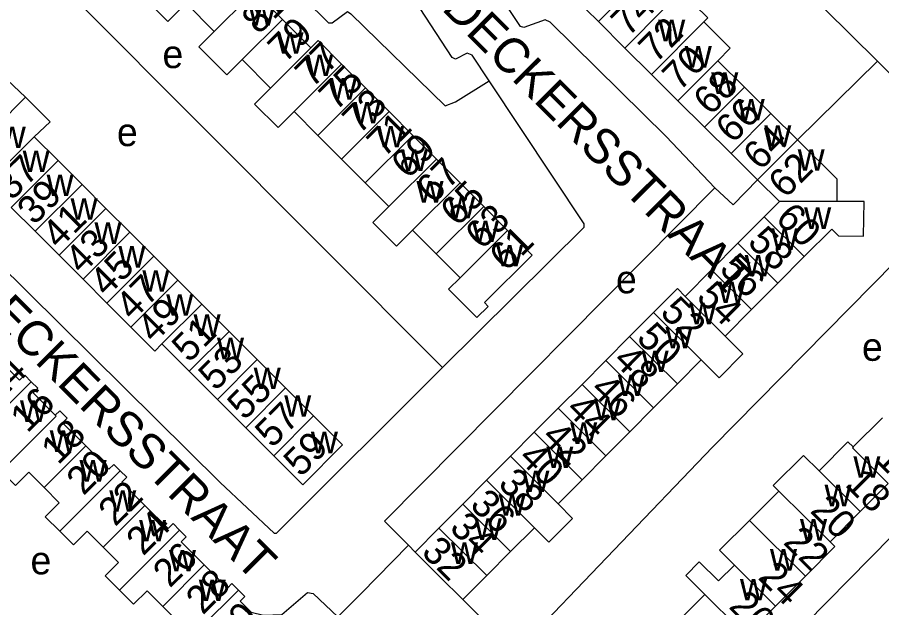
# Model space of a CAD drawing. Extents: x 159261 to 160849, y 382514 to 384534.
# Drawn here: x 160158.3 to 160281.9, y 383086.2 to 383170.7 of the extents above; entities that cross this region are included whole.
import ezdxf

# ---------------------------------------------------------------- set-up
doc = ezdxf.new("R2010")
doc.units = 0
for name, color, linetype in [('BLT_Basislijn', 7, 'Continuous'), ('BLT_Bebouwing', 7, 'Continuous'), ('BLT_Centroide', 7, 'Continuous'), ('BLT_Huisnummer', 7, 'Continuous'), ('BLT_Huisnummer_ tussenligend', 7, 'Continuous'), ('BLT_Onderverdeling_panden', 7, 'Continuous'), ('BLT_Straatnaam', 7, 'Continuous')]:
    doc.layers.add(name, color=color, linetype=linetype)

msp = doc.modelspace()

# ---------------------------------------------------------------- linework, layer by layer
at = {"layer": 'BLT_Basislijn'}
for p, q in [((160269.89, 383153.16), (160281.34, 383164.4)), ((160296.87, 383148.92), (160281.34, 383164.4)), ((160214.25, 383095.17), (160215.21, 383094.2)), ((160229.6, 383079.85), (160222.04, 383087.41))]:
    msp.add_line(p, q, dxfattribs=at)
for points in [[(160161.26, 383210.95), (160202.85, 383169.89), (160203.37, 383169.89), (160205.56, 383171.51), (160206.02, 383171.19), (160219.5, 383158.01), (160220.97, 383158.61), (160225.82, 383161.6)], [(160281.34, 383164.4), (160243.47, 383201.85), (160241.76, 383202.05), (160232.88, 383210.68)], [(160144.57, 383195.77), (160149.69, 383190.25), (160219.12, 383120.6)], [(160225.82, 383161.6), (160223.37, 383165.29), (160222.66, 383165.56), (160220.97, 383164.7), (160220.52, 383164.92), (160215.93, 383171.95), (160208.11, 383184.6), (160208.11, 383184.92), (160210.11, 383186.83), (160206.58, 383192.26), (160203.15, 383190.61), (160198.02, 383187.34), (160197.4, 383187.3), (160191.96, 383192.65)], [(160258.08, 383146.31), (160251.09, 383153.62), (160234.51, 383169.99), (160233.81, 383170.3), (160230.78, 383169.25), (160230.3, 383169.38), (160215.88, 383190.98), (160215.98, 383193.38)], [(160219.12, 383120.6), (160239.4, 383140.66), (160239.4, 383141.14), (160225.82, 383161.6)], [(160108.16, 383134.72), (160125, 383151.86), (160131.63, 383158.3), (160132.42, 383158.46), (160187.34, 383104.13), (160195.05, 383096.88), (160195.4, 383096.91), (160219.12, 383120.6)], [(160229.6, 383079.85), (160257.76, 383109.21), (160296.87, 383148.92)], [(160264.18, 383147.43), (160260.71, 383143.87), (160258.08, 383146.31)], [(160258.08, 383146.31), (160210.84, 383098.62), (160214.25, 383095.17)], [(160247.61, 383061.63), (160249.56, 383062.08), (160317.22, 383130.85), (160317.32, 383131.11), (160315.65, 383132.91)], [(160204.18, 383084.92), (160207.48, 383088.28), (160214.25, 383095.17)], [(160191.78, 383085.6), (160193.56, 383085.16), (160196.17, 383085.26), (160199.83, 383088.41), (160200.62, 383088.27), (160204.18, 383084.92)]]:
    msp.add_lwpolyline(points, dxfattribs=at)
at = {"layer": 'BLT_Bebouwing'}
for p, q in [((160196.27, 383170.37), (160192.25, 383174.39)), ((160186.48, 383168.67), (160182.47, 383172.69)), ((160237.63, 383173.84), (160241.43, 383170.07)), ((160200.31, 383166.33), (160196.27, 383170.37)), ((160241.43, 383170.07), (160245.22, 383166.29)), ((160245.22, 383166.29), (160249.01, 383162.52)), ((160194.56, 383160.57), (160190.5, 383164.64)), ((160262.31, 383160.71), (160258.51, 383164.48)), ((160156.04, 383162.56), (160159.53, 383159.25)), ((160249.01, 383162.52), (160252.8, 383158.75)), ((160211.5, 383157.19), (160208.1, 383160.59)), ((160266.1, 383156.94), (160262.31, 383160.71)), ((160252.8, 383158.75), (160256.6, 383154.97)), ((160201.31, 383153.8), (160197.93, 383157.19)), ((160214.88, 383153.8), (160211.5, 383157.19)), ((160269.89, 383153.16), (160266.1, 383156.94)), ((160256.6, 383154.97), (160260.39, 383151.2)), ((160164.16, 383150.19), (160160.74, 383153.61)), ((160204.71, 383150.4), (160201.31, 383153.8)), ((160218.27, 383150.4), (160214.88, 383153.8)), ((160260.39, 383151.2), (160264.18, 383147.43)), ((160167.59, 383146.77), (160164.16, 383150.19)), ((160208.09, 383147.01), (160204.71, 383150.4)), ((160221.65, 383147.01), (160218.27, 383150.4)), ((160171.01, 383143.35), (160167.59, 383146.77)), ((160211.46, 383143.62), (160208.09, 383147.01)), ((160225.05, 383143.61), (160221.65, 383147.01)), ((160264.18, 383147.43), (160267.3, 383144.32)), ((160267.3, 383144.32), (160265.14, 383142.15)), ((160160.88, 383140.08), (160157.46, 383143.5)), ((160174.43, 383139.93), (160171.01, 383143.35)), ((160228.44, 383140.21), (160225.05, 383143.61)), ((160265.14, 383142.15), (160261.37, 383138.36)), ((160164.3, 383136.65), (160160.88, 383140.08)), ((160177.86, 383136.5), (160174.43, 383139.93)), ((160218.24, 383136.83), (160214.84, 383140.23)), ((160261.37, 383138.36), (160257.59, 383134.57)), ((160221.64, 383133.43), (160218.24, 383136.83)), ((160167.73, 383133.23), (160164.3, 383136.65)), ((160181.28, 383133.08), (160177.86, 383136.5)), ((160267.09, 383132.67), (160270.86, 383136.47)), ((160257.59, 383134.57), (160253.82, 383130.77)), ((160171.15, 383129.8), (160167.73, 383133.23)), ((160184.71, 383129.65), (160181.28, 383133.08)), ((160263.31, 383128.88), (160267.09, 383132.67)), ((160174.57, 383126.38), (160171.15, 383129.8)), ((160188.61, 383125.75), (160184.71, 383129.65)), ((160249.3, 383128.46), (160245.89, 383125.03)), ((160259.54, 383125.09), (160263.31, 383128.88)), ((160192.64, 383121.72), (160188.61, 383125.75)), ((160245.89, 383125.03), (160242.49, 383121.61)), ((160182.92, 383120.05), (160179.01, 383123.96)), ((160196.68, 383117.68), (160192.64, 383121.72)), ((160242.49, 383121.61), (160239.08, 383118.18)), ((160252.72, 383118.24), (160256.13, 383121.67)), ((160186.95, 383116.02), (160182.92, 383120.05)), ((160239.08, 383118.18), (160235.67, 383114.76)), ((160249.31, 383114.81), (160252.72, 383118.24)), ((160190.99, 383111.98), (160186.95, 383116.02)), ((160235.67, 383114.76), (160232.26, 383111.33)), ((160245.9, 383111.39), (160249.31, 383114.81)), ((160282.02, 383113.4), (160277.86, 383109.25)), ((160195, 383107.98), (160190.99, 383111.98)), ((160232.26, 383111.33), (160228.85, 383107.9)), ((160242.5, 383107.96), (160245.9, 383111.39)), ((160277.11, 383109.95), (160272.99, 383105.83)), ((160277.11, 383109.95), (160277.86, 383109.25)), ((160228.85, 383107.9), (160225.44, 383104.48)), ((160239.09, 383104.54), (160242.5, 383107.96)), ((160225.44, 383104.48), (160222.03, 383101.05)), ((160235.68, 383101.11), (160239.09, 383104.54)), ((160282.86, 383103.98), (160278.86, 383099.98)), ((160267.23, 383102.91), (160263.03, 383098.71)), ((160222.03, 383101.05), (160218.62, 383097.62)), ((160278.86, 383099.98), (160274.54, 383095.66)), ((160218.62, 383097.62), (160215.21, 383094.2)), ((160228.86, 383094.26), (160232.27, 383097.68)), ((160225.45, 383090.83), (160228.86, 383094.26)), ((160222.04, 383087.41), (160225.45, 383090.83)), ((160271.03, 383090.76), (160266.73, 383086.47)), ((160256.66, 383088.12), (160252.45, 383083.92)), ((160266.73, 383086.47), (160262.55, 383082.29))]:
    msp.add_line(p, q, dxfattribs=at)
for points in [[(160182.47, 383172.69), (160179.86, 383170.09), (160175.84, 383174.12), (160178.45, 383176.72)], [(160256.5, 383170.05), (160257.08, 383170.63), (160253.27, 383174.37), (160250.93, 383172.03)], [(160258.51, 383164.48), (160260.28, 383166.26), (160256.5, 383170.05)], [(160190.5, 383164.64), (160188.3, 383162.45), (160184.27, 383166.48), (160186.48, 383168.67)], [(160204.71, 383163.99), (160201.34, 383167.37), (160200.31, 383166.33)], [(160208.1, 383160.59), (160204.71, 383163.99)], [(160197.93, 383157.19), (160195.65, 383154.91), (160192.27, 383158.28), (160194.56, 383160.57)], [(160160.74, 383153.61), (160163.02, 383155.75), (160159.53, 383159.25)], [(160275.56, 383144.36), (160275.55, 383147.53), (160269.89, 383153.16)], [(160270.86, 383136.47), (160274.78, 383140.4), (160275.75, 383139.44), (160279.35, 383139.4), (160279.4, 383144.34), (160275.56, 383144.36)], [(160214.84, 383140.23), (160212.54, 383137.95), (160209.17, 383141.32), (160211.46, 383143.62)], [(160228.44, 383140.21), (160231.96, 383136.67), (160225.15, 383129.91), (160225.66, 383129.32), (160224.06, 383127.73), (160220, 383131.8), (160221.64, 383133.43)], [(160253.82, 383130.77), (160252.71, 383131.88), (160249.3, 383128.46)], [(160179.01, 383123.96), (160177.99, 383122.95), (160174.57, 383126.38)], [(160256.13, 383121.67), (160258.67, 383119.13), (160262.06, 383122.53), (160259.54, 383125.09)], [(160152.17, 383119.07), (160155.27, 383122.17), (160158.67, 383118.77), (160159.39, 383119.48), (160160.32, 383118.55)], [(160160.32, 383118.55), (160161.25, 383117.62), (160160.58, 383116.95), (160163.77, 383113.76)], [(160200.69, 383113.67), (160196.68, 383117.68)], [(160163.77, 383113.76), (160164.42, 383114.4), (160165.46, 383113.37), (160164.79, 383112.7), (160168.12, 383109.37)], [(160200.69, 383113.67), (160204.82, 383109.54), (160199.15, 383103.82), (160195, 383107.98)], [(160168.12, 383109.37), (160171.44, 383106.04), (160172.14, 383106.74), (160173.06, 383105.81)], [(160272.99, 383105.83), (160270.77, 383108.03), (160266.43, 383103.7), (160267.23, 383102.91)], [(160156.01, 383105.79), (160158.09, 383103.71), (160159.99, 383105.61), (160162.16, 383103.43)], [(160173.06, 383105.81), (160173.99, 383104.89), (160173.29, 383104.19), (160176.59, 383100.88)], [(160162.16, 383103.43), (160164.33, 383101.25), (160162.33, 383099.25), (160164.4, 383097.17)], [(160232.27, 383097.68), (160234.33, 383095.61), (160237.74, 383098.99), (160235.68, 383101.11)], [(160176.59, 383100.88), (160179.89, 383097.57), (160180.6, 383098.27), (160181.54, 383097.33)], [(160263.03, 383098.71), (160258.76, 383094.45), (160260.87, 383092.33)], [(160181.54, 383097.33), (160182.48, 383096.39), (160181.76, 383095.67), (160185.07, 383092.36)], [(160164.4, 383097.17), (160166.36, 383095.21), (160168.34, 383097.18), (160170.6, 383094.91)], [(160170.6, 383094.91), (160172.8, 383092.71), (160170.88, 383090.8), (160172.93, 383088.75)], [(160274.54, 383095.66), (160275.24, 383094.97), (160271.03, 383090.76)], [(160215.21, 383094.2), (160218.76, 383090.67), (160222.04, 383087.41)], [(160185.07, 383092.36), (160188.37, 383089.05), (160189.01, 383089.69), (160189.94, 383088.76)], [(160260.87, 383092.33), (160258.61, 383090.07), (160255.85, 383092.8), (160253.91, 383090.84), (160256.66, 383088.12)], [(160172.93, 383088.75), (160174.94, 383086.73), (160176.89, 383088.67), (160179.12, 383086.43)], [(160189.94, 383088.76), (160190.87, 383087.83), (160190.21, 383087.17), (160191.78, 383085.6)], [(160179.12, 383086.43), (160181.34, 383084.2), (160179.43, 383082.29), (160181.44, 383080.28)]]:
    msp.add_lwpolyline(points, dxfattribs=at)
at = {"layer": 'BLT_Onderverdeling_panden'}
for p, q in [((160241.43, 383170.07), (160247.14, 383175.8)), ((160186.48, 383168.67), (160192.25, 383174.39)), ((160245.22, 383166.29), (160250.93, 383172.03)), ((160190.5, 383164.64), (160196.27, 383170.37)), ((160249.01, 383162.52), (160256.5, 383170.05)), ((160194.56, 383160.57), (160200.31, 383166.33)), ((160252.8, 383158.75), (160258.51, 383164.48)), ((160197.93, 383157.19), (160204.71, 383163.99)), ((160201.31, 383153.8), (160208.1, 383160.59)), ((160256.6, 383154.97), (160262.31, 383160.71)), ((160150.62, 383150.35), (160159.53, 383159.25)), ((160204.71, 383150.4), (160211.5, 383157.19)), ((160260.39, 383151.2), (160266.1, 383156.94)), ((160154.04, 383146.92), (160160.74, 383153.61)), ((160208.09, 383147.01), (160214.88, 383153.8)), ((160264.18, 383147.43), (160269.89, 383153.16)), ((160157.46, 383143.5), (160164.16, 383150.19)), ((160211.46, 383143.62), (160218.27, 383150.4)), ((160160.88, 383140.08), (160167.59, 383146.77)), ((160214.84, 383140.23), (160221.65, 383147.01)), ((160275.56, 383144.36), (160267.3, 383144.32)), ((160164.3, 383136.65), (160171.01, 383143.35)), ((160218.24, 383136.83), (160225.05, 383143.61)), ((160265.14, 383142.15), (160270.86, 383136.47)), ((160167.73, 383133.23), (160174.43, 383139.93)), ((160221.64, 383133.43), (160228.44, 383140.21)), ((160261.37, 383138.36), (160267.09, 383132.67)), ((160171.15, 383129.8), (160177.86, 383136.5)), ((160257.59, 383134.57), (160263.31, 383128.88)), ((160174.57, 383126.38), (160181.28, 383133.08)), ((160253.82, 383130.77), (160259.54, 383125.09)), ((160179.01, 383123.96), (160184.71, 383129.65)), ((160256.13, 383121.67), (160249.3, 383128.46)), ((160182.92, 383120.05), (160188.61, 383125.75)), ((160252.72, 383118.24), (160245.89, 383125.03)), ((160186.95, 383116.02), (160192.64, 383121.72)), ((160249.31, 383114.81), (160242.49, 383121.61)), ((160151.79, 383110.05), (160160.32, 383118.55)), ((160190.99, 383111.98), (160196.68, 383117.68)), ((160245.9, 383111.39), (160239.08, 383118.18)), ((160242.5, 383107.96), (160235.67, 383114.76)), ((160195, 383107.98), (160200.69, 383113.67)), ((160239.09, 383104.54), (160232.26, 383111.33)), ((160162.16, 383103.43), (160168.12, 383109.37)), ((160235.68, 383101.11), (160228.85, 383107.9)), ((160164.4, 383097.17), (160173.06, 383105.81)), ((160278.86, 383099.98), (160272.99, 383105.83)), ((160232.27, 383097.68), (160225.44, 383104.48)), ((160267.23, 383102.91), (160274.54, 383095.66)), ((160228.86, 383094.26), (160222.03, 383101.05)), ((160170.6, 383094.91), (160176.59, 383100.88)), ((160271.03, 383090.76), (160263.03, 383098.71)), ((160172.93, 383088.75), (160181.54, 383097.33)), ((160225.45, 383090.83), (160218.62, 383097.62)), ((160179.12, 383086.43), (160185.07, 383092.36)), ((160266.73, 383086.47), (160260.87, 383092.33)), ((160181.44, 383080.28), (160189.94, 383088.76)), ((160262.55, 383082.29), (160256.66, 383088.12))]:
    msp.add_line(p, q, dxfattribs=at)
for points in [[(160156.01, 383105.79), (160163.88, 383113.65), (160163.77, 383113.76)], [(160277.86, 383109.25), (160277.73, 383109.12), (160282.86, 383103.98)]]:
    msp.add_lwpolyline(points, dxfattribs=at)

# ---------------------------------------------------------------- texts
at = {"layer": 'BLT_Centroide'}
for s, p in [('w', (160191.37, 383169.5)), ('w', (160249.97, 383167.27)), ('w', (160195.4, 383165.47)), ('e', (160179.09, 383163.42)), ('w', (160253.77, 383163.5)), ('w', (160199.64, 383162.28)), ('w', (160257.55, 383159.73)), ('w', (160203.02, 383158.91)), ('w', (160206.41, 383155.5)), ('w', (160261.34, 383155.95)), ('e', (160172.58, 383152.26)), ('w', (160155.68, 383151.97)), ('w', (160209.8, 383152.09)), ('w', (160265.14, 383152.17)), ('w', (160213.18, 383148.72)), ('w', (160269.91, 383148.75)), ('w', (160159.1, 383148.56)), ('w', (160162.52, 383145.12)), ('w', (160215.41, 383144.19)), ('w', (160165.95, 383141.72)), ('w', (160219.95, 383141.94)), ('w', (160270.84, 383140.41)), ('w', (160169.37, 383138.28)), ('w', (160223.34, 383138.53)), ('w', (160266.11, 383137.41)), ('w', (160226.8, 383135.06)), ('w', (160172.79, 383134.88)), ('w', (160262.34, 383133.62)), ('w', (160176.21, 383131.44)), ('e', (160243.94, 383131.21)), ('w', (160258.56, 383129.81)), ('w', (160179.63, 383128)), ('w', (160254.42, 383126.78)), ('w', (160183.54, 383125.12)), ('w', (160251.02, 383123.34)), ('w', (160186.89, 383121.78)), ('e', (160279.11, 383121.55)), ('w', (160247.6, 383119.94)), ('w', (160192.14, 383117.5)), ('w', (160244.2, 383116.5)), ('w', (160158.72, 383112.81)), ('w', (160196.5, 383113.56)), ('w', (160240.79, 383113.06)), ('w', (160237.38, 383109.66)), ('w', (160162.97, 383108.53)), ('w', (160200.31, 383108.34)), ('w', (160233.97, 383106.22)), ('w', (160167.23, 383104.27)), ('w', (160277.88, 383104.84)), ('w', (160230.55, 383102.78)), ('w', (160273.76, 383100.75)), ('w', (160171.48, 383099.97)), ('w', (160227.15, 383099.38)), ('w', (160175.75, 383095.72)), ('w', (160223.74, 383095.94)), ('w', (160270.25, 383095.83)), ('w', (160220.34, 383092.5)), ('e', (160160.22, 383091.01)), ('w', (160180.02, 383091.44)), ('w', (160265.95, 383091.55)), ('w', (160184.28, 383087.19)), ('w', (160261.66, 383087.27))]:
    msp.add_text(s, height=4, dxfattribs=at).set_placement(p)
at = {"layer": 'BLT_Huisnummer'}
for s, rotation, p in [('81', 44.9552, (160192.85, 383168.09)), ('74', 45.1452, (160245.68, 383167.79)), ('77', 44.9602, (160200.49, 383160.45)), ('70', 45.1402, (160253.01, 383160)), ('73', 44.9536, (160207.24, 383153.81)), ('66', 45.1402, (160260.63, 383152.5)), ('69', 44.9536, (160214.2, 383147.43)), ('62', 45.1402, (160268.17, 383144.65)), ('39', 44.9658, (160160.75, 383140.83)), ('65', 44.9578, (160221.25, 383140.63)), ('60', 315.1507, (160266.57, 383141.72)), ('43', 45.005, (160167.58, 383133.8)), ('61', 44.8185, (160228.26, 383134.2)), ('56', 315.1507, (160258.56, 383134.51)), ('47', 45.005, (160174.81, 383127.15)), ('52', 315.1388, (160250.09, 383128.3)), ('51', 45, (160182.88, 383121.16)), ('14', 44.8366, (160155.77, 383115.63)), ('48', 315.1388, (160243.36, 383121.43)), ('55', 45.2264, (160190.81, 383112.92)), ('44', 315.1388, (160236.61, 383114.43)), ('18', 44.8373, (160164.17, 383106.56)), ('59', 45.2264, (160198.86, 383104.79)), ('40', 315.143, (160229.82, 383107.49)), ('16', 314.9756, (160280.87, 383107.29)), ('22', 44.8404, (160172.34, 383097.73)), ('36', 315.1472, (160222.89, 383100.77)), ('20', 314.9756, (160271.56, 383099.99)), ('32', 315.154, (160215.96, 383094.01)), ('26', 44.8391, (160180.15, 383088.95)), ('24', 314.9756, (160264.11, 383090.46)), ('30', 44.9425, (160188.84, 383080.38))]:
    msp.add_text(s, height=4, rotation=rotation, dxfattribs=at).set_placement(p)
at = {"layer": 'BLT_Huisnummer_ tussenligend'}
for s, rotation, p in [('79', 44.9602, (160196.59, 383164.02)), ('72', 45.1402, (160249.62, 383164)), ('75', 44.9536, (160203.89, 383157.17)), ('68', 45.1402, (160257.45, 383156.5)), ('71', 44.9536, (160210.77, 383150.49)), ('64', 45.1402, (160264.57, 383148.63)), ('37', 44.9701, (160157.53, 383144.33)), ('67', 44.9578, (160217.81, 383143.89)), ('41', 44.9658, (160164.29, 383137.4)), ('63', 44.8185, (160224.79, 383137.31)), ('58', 315.1507, (160262.59, 383138.36)), ('45', 45.005, (160171.11, 383130.58)), ('54', 315.1388, (160255.27, 383130.49)), ('49', 45.005, (160177.89, 383123.93)), ('50', 315.1388, (160246.7, 383124.62)), ('53', 45, (160186.68, 383117.1)), ('46', 315.1388, (160240.13, 383117.28)), ('16', 44.8366, (160159.77, 383111.1)), ('57', 45.2264, (160194.78, 383108.95)), ('42', 315.143, (160233.17, 383110.5)), ('20', 44.8373, (160167.79, 383102.18)), ('38', 315.1472, (160226.92, 383103.78)), ('18', 314.9756, (160276.52, 383103.77)), ('24', 44.8404, (160176.33, 383093.54)), ('34', 315.154, (160219.98, 383097.49)), ('22', 314.9756, (160267.71, 383095.46)), ('28', 44.8391, (160184.86, 383085.12)), ('26', 314.9756, (160259.93, 383086.27))]:
    msp.add_text(s, height=4, rotation=rotation, dxfattribs=at).set_placement(p)
at = {"layer": 'BLT_Straatnaam'}
for p in [(160195.27, 383195.5), (160127.12, 383155.04)]:
    msp.add_text('JACOBUS DECKERSSTRAAT', height=5, rotation=314.9455, dxfattribs=at).set_placement(p)

doc.saveas('drawing.dxf')
